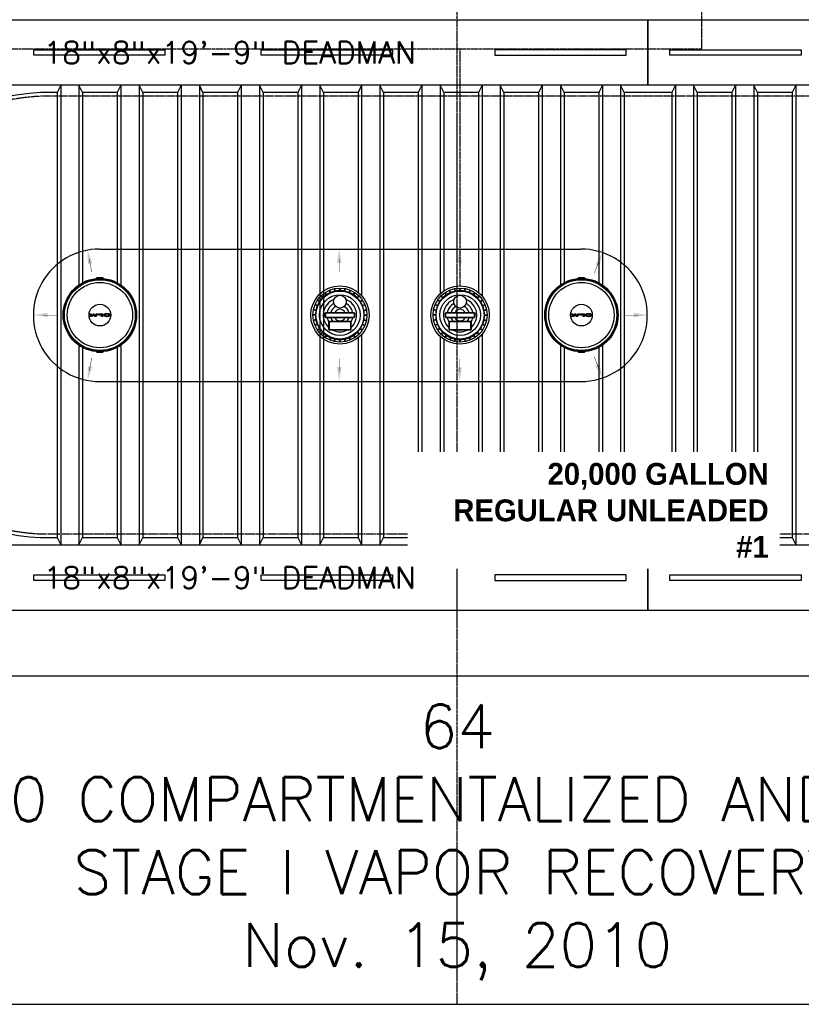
# Model space of a CAD drawing. Extents: x -169 to 2224, y 0 to 2796.
# Tile 459 of 530: x 1578 to 1792, y 1128 to 1398. Entities that reach past the tile are written whole.
import ezdxf
from ezdxf.enums import TextEntityAlignment as Align

# ---------------------------------------------------------------- set-up
doc = ezdxf.new("R2010")
doc.units = 0
doc.header["$MEASUREMENT"] = 0
for name, pattern in [('CENTER1', [0.6625, 0.5, -0.075, 0.0125, -0.075]), ('HIDDEN3', [0.1875, 0.125, -0.0625]), ('VENT', [0.04, 0.02, -0.02])]:
    doc.linetypes.add(name, pattern=pattern)
doc.layers.add('FREEZE-LINES', color=8, linetype='CONTINUOUS', plot=False)
for name, color, linetype in [('FREEZE-OUTLINE-TITLES', 60, 'CONTINUOUS'), ('PIPING-VENT', 3, 'VENT'), ('TANK-ANCHOR', 4, 'CONTINUOUS'), ('TANK-DESCRIPTION', 3, 'CONTINUOUS'), ('TANK-MANHOLE-COVER-18', 2, 'CONTINUOUS'), ('TANK-MANHOLE-COVER-HATCH-18', 7, 'CONTINUOUS'), ('TANK-MANWAY', 5, 'CONTINUOUS'), ('TANK-SLAB', 6, 'CONTINUOUS'), ('TANK-SLOPE', 3, 'CONTINUOUS'), ('TANK-UST', 5, 'CONTINUOUS'), ('TANK-UST-RIB', 7, 'CONTINUOUS'), ('TEXT', 3, 'CONTINUOUS')]:
    doc.layers.add(name, color=color, linetype=linetype)
doc.styles.add('BOLD', font='bold', dxfattribs={"height": 7.2})
doc.styles.add('SIMPLEX', font='simplex')

msp = doc.modelspace()

# ---------------------------------------------------------------- hatches: boundary and pattern name
at = {"layer": 'TANK-MANHOLE-COVER-HATCH-18', "linetype": 'Continuous'}
for points in [[(1599.00585, 1317.40338), (1599.36672, 1317.40332), (1598.89869, 1316.66656), (1598.59133, 1316.66661), (1598.31563, 1317.2265), (1598.03972, 1316.66671), (1597.73236, 1316.66677), (1597.2646, 1317.40369), (1597.62547, 1317.40363), (1597.88196, 1316.84238), (1598.13591, 1317.40354), (1598.49541, 1317.40347), (1598.74916, 1316.84222)], [(1597.49498, 1316.66269, -1), (1597.34405, 1316.66272, -1)], [(1731.01903, 1317.40338), (1731.3799, 1317.40332), (1730.91187, 1316.66656), (1730.60451, 1316.66661), (1730.32881, 1317.2265), (1730.0529, 1316.66671), (1729.74554, 1316.66677), (1729.27777, 1317.40369), (1729.63865, 1317.40363), (1729.89514, 1316.84238), (1730.14909, 1317.40354), (1730.50859, 1317.40347), (1730.76233, 1316.84222)], [(1729.50816, 1316.66269, -1), (1729.35722, 1316.66272, -1)]]:
    msp.add_hatch(color=7, dxfattribs=at).paths.add_polyline_path(points)
h = msp.add_hatch(color=7, dxfattribs=at)
h.paths.add_polyline_path([(1599.77836, 1317.36894), (1599.8552, 1317.38813), (1599.93753, 1317.3991), (1600.02261, 1317.4032), (1600.83217, 1317.40305), (1600.83204, 1316.66621), (1600.48763, 1316.66627), (1600.48768, 1316.95031), (1600.02253, 1316.95039), (1599.93745, 1316.95452), (1599.85513, 1316.96551), (1599.77829, 1316.98337), (1599.70969, 1317.00945), (1599.65206, 1317.03965), (1599.60679, 1317.07533), (1599.57661, 1317.11513), (1599.56015, 1317.15629), (1599.56016, 1317.19746), (1599.57663, 1317.23862), (1599.60682, 1317.27703), (1599.65211, 1317.3127), (1599.70975, 1317.34425)])
h.paths.add_polyline_path([(1600.48774, 1317.28785), (1600.02259, 1317.28794), (1599.96358, 1317.28383), (1599.9087, 1317.27286), (1599.86204, 1317.25503), (1599.82499, 1317.23171), (1599.80303, 1317.20565), (1599.79479, 1317.17683), (1599.80302, 1317.14802), (1599.82497, 1317.12057), (1599.86201, 1317.09724), (1599.90866, 1317.08076), (1599.96354, 1317.0684), (1600.02255, 1317.06565), (1600.4877, 1317.06557)], flags=16)
h = msp.add_hatch(color=7, dxfattribs=at)
h.paths.add_polyline_path([(1601.30004, 1317.23008), (1601.36591, 1317.27123), (1601.44413, 1317.30826), (1601.53333, 1317.33981), (1601.63075, 1317.36586), (1601.73504, 1317.38505), (1601.84344, 1317.39738), (1601.95596, 1317.40285), (1602.06847, 1317.40008), (1602.17824, 1317.39183), (1602.28527, 1317.37535), (1602.3868, 1317.35337), (1602.4801, 1317.32454), (1602.5638, 1317.29022), (1602.63514, 1317.25042), (1602.69551, 1317.2065), (1602.74078, 1317.15984), (1602.76445, 1317.12278), (1602.78193, 1317.08574), (1602.79016, 1317.03359), (1602.78192, 1316.98282), (1602.75858, 1316.93206), (1602.72015, 1316.88404), (1602.68399, 1316.85265), (1602.63507, 1316.81819), (1602.56371, 1316.77841), (1602.48, 1316.74412), (1602.38669, 1316.71533), (1602.28515, 1316.69202), (1602.17812, 1316.67694), (1602.06834, 1316.66736), (1601.95583, 1316.66601), (1601.84331, 1316.67152), (1601.73491, 1316.68389), (1601.63063, 1316.70311), (1601.53322, 1316.7292), (1601.44403, 1316.76078), (1601.36583, 1316.79784), (1601.29997, 1316.83902), (1601.24784, 1316.88431), (1601.20943, 1316.93234), (1601.18611, 1316.98311), (1601.17789, 1317.03388), (1601.18613, 1317.08602), (1601.20946, 1317.13542), (1601.24789, 1317.18343)])
h.paths.add_polyline_path([(1601.53603, 1317.12438), (1601.5127, 1317.08048), (1601.50446, 1317.03382), (1601.51268, 1316.98854), (1601.536, 1316.94463), (1601.57578, 1316.90346), (1601.62929, 1316.8664), (1601.69515, 1316.83483), (1601.77061, 1316.81149), (1601.85294, 1316.79364), (1601.93938, 1316.78539), (1602.02857, 1316.78537), (1602.11502, 1316.79359), (1602.19735, 1316.81141), (1602.27282, 1316.83472), (1602.33869, 1316.86627), (1602.39084, 1316.90331), (1602.43064, 1316.94447), (1602.45534, 1316.98837), (1602.46359, 1317.03365), (1602.45536, 1317.08031), (1602.43067, 1317.12422), (1602.39089, 1317.16539), (1602.33875, 1317.20245), (1602.27289, 1317.23265), (1602.19743, 1317.25736), (1602.1151, 1317.27384), (1602.02866, 1317.28209), (1601.93947, 1317.2821), (1601.85302, 1317.27389), (1601.77069, 1317.25744), (1601.69522, 1317.23275), (1601.62935, 1317.20257), (1601.57583, 1317.16554)], flags=16)
h = msp.add_hatch(color=7, dxfattribs=at)
h.paths.add_polyline_path([(1731.79154, 1317.36894), (1731.86838, 1317.38813), (1731.95071, 1317.3991), (1732.03579, 1317.4032), (1732.84535, 1317.40305), (1732.84522, 1316.66621), (1732.50081, 1316.66627), (1732.50086, 1316.95031), (1732.0357, 1316.95039), (1731.95063, 1316.95452), (1731.8683, 1316.96551), (1731.79147, 1316.98337), (1731.72287, 1317.00945), (1731.66524, 1317.03965), (1731.61997, 1317.07533), (1731.58979, 1317.11513), (1731.57333, 1317.15629), (1731.57334, 1317.19746), (1731.58981, 1317.23862), (1731.62, 1317.27703), (1731.66529, 1317.3127), (1731.72293, 1317.34425)])
h.paths.add_polyline_path([(1732.50092, 1317.28785), (1732.03576, 1317.28794), (1731.97676, 1317.28383), (1731.92187, 1317.27286), (1731.87522, 1317.25503), (1731.83817, 1317.23171), (1731.81621, 1317.20565), (1731.80797, 1317.17683), (1731.8162, 1317.14802), (1731.83815, 1317.12057), (1731.87519, 1317.09724), (1731.92184, 1317.08076), (1731.97672, 1317.0684), (1732.03572, 1317.06565), (1732.50088, 1317.06557)], flags=16)
h = msp.add_hatch(color=7, dxfattribs=at)
h.paths.add_polyline_path([(1733.31322, 1317.23008), (1733.37909, 1317.27123), (1733.45731, 1317.30826), (1733.54651, 1317.33981), (1733.64393, 1317.36586), (1733.74822, 1317.38505), (1733.85662, 1317.39738), (1733.96914, 1317.40285), (1734.08165, 1317.40008), (1734.19142, 1317.39183), (1734.29845, 1317.37535), (1734.39998, 1317.35337), (1734.49328, 1317.32454), (1734.57698, 1317.29022), (1734.64832, 1317.25042), (1734.70869, 1317.2065), (1734.75396, 1317.15984), (1734.77763, 1317.12278), (1734.79511, 1317.08574), (1734.80334, 1317.03359), (1734.79509, 1316.98282), (1734.77176, 1316.93206), (1734.73333, 1316.88404), (1734.69717, 1316.85265), (1734.64824, 1316.81819), (1734.57688, 1316.77841), (1734.49318, 1316.74412), (1734.39987, 1316.71533), (1734.29832, 1316.69202), (1734.19129, 1316.67694), (1734.08152, 1316.66736), (1733.969, 1316.66601), (1733.85649, 1316.67152), (1733.74809, 1316.68389), (1733.64381, 1316.70311), (1733.5464, 1316.7292), (1733.45721, 1316.76078), (1733.37901, 1316.79784), (1733.31315, 1316.83902), (1733.26102, 1316.88431), (1733.22261, 1316.93234), (1733.19929, 1316.98311), (1733.19106, 1317.03388), (1733.19931, 1317.08602), (1733.22264, 1317.13542), (1733.26107, 1317.18343)])
h.paths.add_polyline_path([(1733.54921, 1317.12438), (1733.52588, 1317.08048), (1733.51763, 1317.03382), (1733.52586, 1316.98854), (1733.54918, 1316.94463), (1733.58896, 1316.90346), (1733.64247, 1316.8664), (1733.70833, 1316.83483), (1733.78379, 1316.81149), (1733.86612, 1316.79364), (1733.95256, 1316.78539), (1734.04175, 1316.78537), (1734.1282, 1316.79359), (1734.21053, 1316.81141), (1734.286, 1316.83472), (1734.35187, 1316.86627), (1734.40402, 1316.90331), (1734.44382, 1316.94447), (1734.46852, 1316.98837), (1734.47676, 1317.03365), (1734.46854, 1317.08031), (1734.44385, 1317.12422), (1734.40406, 1317.16539), (1734.35193, 1317.20245), (1734.28607, 1317.23265), (1734.21061, 1317.25736), (1734.12828, 1317.27384), (1734.04184, 1317.28209), (1733.95265, 1317.2821), (1733.8662, 1317.27389), (1733.78387, 1317.25744), (1733.7084, 1317.23275), (1733.64253, 1317.20257), (1733.58901, 1317.16554)], flags=16)

# ---------------------------------------------------------------- linework, layer by layer
at = {"layer": 'FREEZE-LINES', "color": 8, "linetype": 'CENTER1'}
msp.add_line((1698, 1128.01471), (1698, 1668.01471), dxfattribs=at)
msp.add_line((1698, 1128.01471), (1698, 1668.01471), dxfattribs=at)
at = {"layer": 'FREEZE-OUTLINE-TITLES', "linetype": 'Continuous'}
msp.add_lwpolyline([(2220, 1668.02207), (1176, 1668.02207), (1176, 1128.01471), (2220, 1128.01471)], close=True, dxfattribs=at)
at = {"layer": 'PIPING-VENT', "ltscale": 3}
for p, q in [((1765.07124, 1390.01839), (1765.07124, 1471.0176)), ((1368.87181, 1390.01839), (1765.07124, 1390.01839)), ((1698.77184, 1325.01919), (1698.77184, 1390.01839))]:
    msp.add_line(p, q, dxfattribs=at)
at = {"layer": 'TANK-ANCHOR'}
for points in [[(1513.53572, 1380.01839), (1513.53572, 1398.01839), (1750.27254, 1398.01839), (1750.27254, 1380.01839)], [(1750.27254, 1380.01839), (1750.27254, 1398.01839), (1987.02254, 1398.01839), (1987.02254, 1380.01839)], [(1513.53572, 1236.01839), (1513.53572, 1254.01839), (1750.27254, 1254.01839), (1750.27254, 1236.01839)], [(1750.27254, 1236.01839), (1750.27254, 1254.01839), (1987.02254, 1254.01839), (1987.02254, 1236.01839)]]:
    msp.add_lwpolyline(points, close=True, dxfattribs=at)
at = {"layer": 'TANK-ANCHOR', "color": 7}
for points in [[(1581.86781, 1388.26839), (1581.86781, 1389.76839), (1617.86781, 1389.76839), (1617.86781, 1388.26839)], [(1644.21309, 1388.26839), (1644.21309, 1389.76839), (1680.21309, 1389.76839), (1680.21309, 1388.26839)], [(1744.27254, 1388.26839), (1744.27254, 1389.76839), (1708.27254, 1389.76839), (1708.27254, 1388.26839)], [(1756.27254, 1388.26839), (1756.27254, 1389.76839), (1792.27254, 1389.76839), (1792.27254, 1388.26839)], [(1581.86781, 1244.26839), (1581.86781, 1245.76839), (1617.86781, 1245.76839), (1617.86781, 1244.26839)], [(1644.21309, 1244.26839), (1644.21309, 1245.76839), (1680.21309, 1245.76839), (1680.21309, 1244.26839)], [(1744.27254, 1244.26839), (1744.27254, 1245.76839), (1708.27254, 1245.76839), (1708.27254, 1244.26839)], [(1756.27254, 1244.26839), (1756.27254, 1245.76839), (1792.27254, 1245.76839), (1792.27254, 1244.26839)]]:
    msp.add_lwpolyline(points, close=True, dxfattribs=at)
at = {"layer": 'TANK-MANHOLE-COVER-18', "color": 1, "linetype": 'Continuous'}
for p, q in [((1600.6766, 1306.91166), (1600.93599, 1307.17232)), ((1732.68978, 1306.91166), (1732.94916, 1307.17232))]:
    msp.add_line(p, q, dxfattribs=at)
at = {"layer": 'TANK-MANHOLE-COVER-18', "color": 4, "linetype": 'Continuous'}
for points in [[(1599.32048, 1327.30472), (1600.72967, 1327.30447, -0.196009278), (1600.77337, 1327.28664), (1601.02966, 1327.03593, -0.904675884), (1601.02605, 1306.99896), (1600.76967, 1306.74833, -0.196009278), (1600.72597, 1306.73053), (1599.31677, 1306.73078, -0.196009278), (1599.27308, 1306.7486), (1599.01695, 1306.99917, -0.904814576), (1599.02055, 1327.03644), (1599.27678, 1327.28691, -0.196009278)], [(1731.33366, 1327.30472), (1732.74285, 1327.30447, -0.196009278), (1732.78655, 1327.28664), (1733.04284, 1327.03593, -0.904675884), (1733.03923, 1306.99896), (1732.78285, 1306.74833, -0.196009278), (1732.73915, 1306.73053), (1731.32995, 1306.73078, -0.196009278), (1731.28626, 1306.7486), (1731.03012, 1306.99917, -0.904814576), (1731.03373, 1327.03644), (1731.28995, 1327.28691, -0.196009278)]]:
    msp.add_lwpolyline(points, format="xyb", close=True, dxfattribs=at)
at = {"layer": 'TANK-MANHOLE-COVER-18', "color": 1, "linetype": 'Continuous'}
for points in [[(1599.12472, 1307.26173, -0.912362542), (1599.12823, 1326.77384), (1599.16445, 1326.69857, -0.044356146), (1600.88544, 1326.69814), (1600.92035, 1326.77351, -0.912362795), (1600.91684, 1307.26141), (1600.88196, 1307.33679, -0.044356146), (1599.16097, 1307.33698)], [(1600.85504, 1326.72973), (1600.88326, 1326.79126), (1600.6418, 1327.0328), (1599.40688, 1327.03302), (1599.16533, 1326.79157), (1599.19476, 1326.73013, -0.042658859)], [(1731.1379, 1307.26173, -0.912362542), (1731.14141, 1326.77384), (1731.17763, 1326.69857, -0.044356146), (1732.89862, 1326.69814), (1732.93353, 1326.77351, -0.912362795), (1732.93002, 1307.26141), (1732.89513, 1307.33679, -0.044356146), (1731.17415, 1307.33698)], [(1732.86822, 1326.72973), (1732.89644, 1326.79126), (1732.65498, 1327.0328), (1731.42005, 1327.03302), (1731.17851, 1326.79157), (1731.20794, 1326.73013, -0.042658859)], [(1600.85155, 1307.30522), (1600.87974, 1307.24368), (1600.6382, 1307.00223), (1599.40327, 1307.00245), (1599.16182, 1307.24399), (1599.19126, 1307.30542, 0.042658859)], [(1732.86473, 1307.30522), (1732.89292, 1307.24368), (1732.65138, 1307.00223), (1731.41645, 1307.00245), (1731.17499, 1307.24399), (1731.20444, 1307.30542, 0.042658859)], [(1732.86822, 1307.30706), (1732.89644, 1307.24552), (1732.65498, 1307.00398), (1731.42005, 1307.00376), (1731.17851, 1307.24522), (1731.20794, 1307.30665, 0.042658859)]]:
    msp.add_lwpolyline(points, format="xyb", close=True, dxfattribs=at)
at = {"layer": 'TANK-MANHOLE-COVER-18', "color": 2, "linetype": 'Continuous'}
for centre, radius in [((1600.02254, 1317.01762), 9.70655), ((1600.02254, 1317.01762), 8.9505), ((1732.03572, 1317.01762), 9.70655), ((1732.03572, 1317.01762), 8.9505), ((1600.02254, 1317.01762), 2.98304), ((1732.03572, 1317.01762), 2.98304)]:
    msp.add_circle(centre, radius, dxfattribs=at)
at = {"layer": 'TANK-MANHOLE-COVER-HATCH-18', "color": 7, "linetype": 'Continuous'}
for points in [[(1598.89869, 1316.66656), (1598.59133, 1316.66661), (1598.31563, 1317.2265), (1598.03972, 1316.66671), (1597.73236, 1316.66677), (1597.2646, 1317.40369), (1597.62547, 1317.40363), (1597.88196, 1316.84238), (1598.13591, 1317.40354), (1598.49541, 1317.40347), (1598.74916, 1316.84222), (1599.00585, 1317.40338), (1599.36672, 1317.40332)], [(1599.77836, 1317.36894), (1599.8552, 1317.38813), (1599.93753, 1317.3991), (1600.02261, 1317.4032), (1600.83217, 1317.40305), (1600.83204, 1316.66621), (1600.48763, 1316.66627), (1600.48768, 1316.95031), (1600.02253, 1316.95039), (1599.93745, 1316.95452), (1599.85513, 1316.96551), (1599.77829, 1316.98337), (1599.70969, 1317.00945), (1599.65206, 1317.03965), (1599.60679, 1317.07533), (1599.57661, 1317.11513), (1599.56015, 1317.15629), (1599.56016, 1317.19746), (1599.57663, 1317.23862), (1599.60682, 1317.27703), (1599.65211, 1317.3127), (1599.70975, 1317.34425)], [(1599.9087, 1317.27286), (1599.96358, 1317.28383), (1600.02259, 1317.28794), (1600.48774, 1317.28785), (1600.4877, 1317.06557), (1600.02255, 1317.06565), (1599.96354, 1317.0684), (1599.90866, 1317.08076), (1599.86201, 1317.09724), (1599.82497, 1317.12057), (1599.80302, 1317.14802), (1599.79479, 1317.17683), (1599.80303, 1317.20565), (1599.82499, 1317.23171), (1599.86204, 1317.25503)], [(1601.17789, 1317.03388), (1601.18611, 1316.98311), (1601.20943, 1316.93234), (1601.24784, 1316.88431), (1601.29997, 1316.83902), (1601.36583, 1316.79784), (1601.44403, 1316.76078), (1601.53322, 1316.7292), (1601.63063, 1316.70311), (1601.73491, 1316.68389), (1601.84331, 1316.67152), (1601.95583, 1316.66601), (1602.06834, 1316.66736), (1602.17812, 1316.67694), (1602.28515, 1316.69202), (1602.38669, 1316.71533), (1602.48, 1316.74412), (1602.56371, 1316.77841), (1602.63507, 1316.81819), (1602.68399, 1316.85265), (1602.72015, 1316.88404), (1602.75858, 1316.93206), (1602.78192, 1316.98282), (1602.79016, 1317.03359), (1602.78193, 1317.08574), (1602.76445, 1317.12278), (1602.74078, 1317.15984), (1602.69551, 1317.2065), (1602.63514, 1317.25042), (1602.5638, 1317.29022), (1602.4801, 1317.32454), (1602.3868, 1317.35337), (1602.28527, 1317.37535), (1602.17824, 1317.39183), (1602.06847, 1317.40008), (1601.95596, 1317.40285), (1601.84344, 1317.39738), (1601.73504, 1317.38505), (1601.63075, 1317.36586), (1601.53333, 1317.33981), (1601.44413, 1317.30826), (1601.36591, 1317.27123), (1601.30004, 1317.23008), (1601.24789, 1317.18343), (1601.20946, 1317.13542), (1601.18613, 1317.08602)], [(1601.69522, 1317.23275), (1601.62935, 1317.20257), (1601.57583, 1317.16554), (1601.53603, 1317.12438), (1601.5127, 1317.08048), (1601.50446, 1317.03382), (1601.51268, 1316.98854), (1601.536, 1316.94463), (1601.57578, 1316.90346), (1601.62929, 1316.8664), (1601.69515, 1316.83483), (1601.77061, 1316.81149), (1601.85294, 1316.79364), (1601.93938, 1316.78539), (1602.02857, 1316.78537), (1602.11502, 1316.79359), (1602.19735, 1316.81141), (1602.27282, 1316.83472), (1602.33869, 1316.86627), (1602.39084, 1316.90331), (1602.43064, 1316.94447), (1602.45534, 1316.98837), (1602.46359, 1317.03365), (1602.45536, 1317.08031), (1602.43067, 1317.12422), (1602.39089, 1317.16539), (1602.33875, 1317.20245), (1602.27289, 1317.23265), (1602.19743, 1317.25736), (1602.1151, 1317.27384), (1602.02866, 1317.28209), (1601.93947, 1317.2821), (1601.85302, 1317.27389), (1601.77069, 1317.25744)], [(1730.91187, 1316.66656), (1730.60451, 1316.66661), (1730.32881, 1317.2265), (1730.0529, 1316.66671), (1729.74554, 1316.66677), (1729.27777, 1317.40369), (1729.63865, 1317.40363), (1729.89514, 1316.84238), (1730.14909, 1317.40354), (1730.50859, 1317.40347), (1730.76233, 1316.84222), (1731.01903, 1317.40338), (1731.3799, 1317.40332)], [(1731.79154, 1317.36894), (1731.86838, 1317.38813), (1731.95071, 1317.3991), (1732.03579, 1317.4032), (1732.84535, 1317.40305), (1732.84522, 1316.66621), (1732.50081, 1316.66627), (1732.50086, 1316.95031), (1732.0357, 1316.95039), (1731.95063, 1316.95452), (1731.8683, 1316.96551), (1731.79147, 1316.98337), (1731.72287, 1317.00945), (1731.66524, 1317.03965), (1731.61997, 1317.07533), (1731.58979, 1317.11513), (1731.57333, 1317.15629), (1731.57334, 1317.19746), (1731.58981, 1317.23862), (1731.62, 1317.27703), (1731.66529, 1317.3127), (1731.72293, 1317.34425)], [(1731.92187, 1317.27286), (1731.97676, 1317.28383), (1732.03576, 1317.28794), (1732.50092, 1317.28785), (1732.50088, 1317.06557), (1732.03572, 1317.06565), (1731.97672, 1317.0684), (1731.92184, 1317.08076), (1731.87519, 1317.09724), (1731.83815, 1317.12057), (1731.8162, 1317.14802), (1731.80797, 1317.17683), (1731.81621, 1317.20565), (1731.83817, 1317.23171), (1731.87522, 1317.25503)], [(1733.19106, 1317.03388), (1733.19929, 1316.98311), (1733.22261, 1316.93234), (1733.26102, 1316.88431), (1733.31315, 1316.83902), (1733.37901, 1316.79784), (1733.45721, 1316.76078), (1733.5464, 1316.7292), (1733.64381, 1316.70311), (1733.74809, 1316.68389), (1733.85649, 1316.67152), (1733.969, 1316.66601), (1734.08152, 1316.66736), (1734.19129, 1316.67694), (1734.29832, 1316.69202), (1734.39987, 1316.71533), (1734.49318, 1316.74412), (1734.57688, 1316.77841), (1734.64824, 1316.81819), (1734.69717, 1316.85265), (1734.73333, 1316.88404), (1734.77176, 1316.93206), (1734.79509, 1316.98282), (1734.80334, 1317.03359), (1734.79511, 1317.08574), (1734.77763, 1317.12278), (1734.75396, 1317.15984), (1734.70869, 1317.2065), (1734.64832, 1317.25042), (1734.57698, 1317.29022), (1734.49328, 1317.32454), (1734.39998, 1317.35337), (1734.29845, 1317.37535), (1734.19142, 1317.39183), (1734.08165, 1317.40008), (1733.96914, 1317.40285), (1733.85662, 1317.39738), (1733.74822, 1317.38505), (1733.64393, 1317.36586), (1733.54651, 1317.33981), (1733.45731, 1317.30826), (1733.37909, 1317.27123), (1733.31322, 1317.23008), (1733.26107, 1317.18343), (1733.22264, 1317.13542), (1733.19931, 1317.08602)], [(1733.7084, 1317.23275), (1733.64253, 1317.20257), (1733.58901, 1317.16554), (1733.54921, 1317.12438), (1733.52588, 1317.08048), (1733.51763, 1317.03382), (1733.52586, 1316.98854), (1733.54918, 1316.94463), (1733.58896, 1316.90346), (1733.64247, 1316.8664), (1733.70833, 1316.83483), (1733.78379, 1316.81149), (1733.86612, 1316.79364), (1733.95256, 1316.78539), (1734.04175, 1316.78537), (1734.1282, 1316.79359), (1734.21053, 1316.81141), (1734.286, 1316.83472), (1734.35187, 1316.86627), (1734.40402, 1316.90331), (1734.44382, 1316.94447), (1734.46852, 1316.98837), (1734.47676, 1317.03365), (1734.46854, 1317.08031), (1734.44385, 1317.12422), (1734.40406, 1317.16539), (1734.35193, 1317.20245), (1734.28607, 1317.23265), (1734.21061, 1317.25736), (1734.12828, 1317.27384), (1734.04184, 1317.28209), (1733.95265, 1317.2821), (1733.8662, 1317.27389), (1733.78387, 1317.25744)]]:
    msp.add_lwpolyline(points, close=True, dxfattribs=at)
for centre in [(1597.41951, 1316.66271), (1729.43269, 1316.66271)]:
    msp.add_circle(centre, 0.07547, dxfattribs=at)
at = {"layer": 'TANK-MANWAY'}
for p, q in [((1662.04464, 1322.55593), (1661.65388, 1323.1405)), ((1662.14856, 1322.62539), (1661.7578, 1323.20997)), ((1663.19753, 1323.18633), (1662.92832, 1323.83591)), ((1663.31301, 1323.23419), (1663.0438, 1323.88377)), ((1664.45125, 1323.57971), (1664.31394, 1324.26932)), ((1664.57385, 1323.60412), (1664.43654, 1324.29373)), ((1665.75763, 1323.72094), (1665.7575, 1324.42409)), ((1665.88263, 1323.72096), (1665.8825, 1324.42411)), ((1667.06646, 1323.60459), (1667.2035, 1324.29426)), ((1667.18906, 1323.58023), (1667.32611, 1324.2699)), ((1668.32744, 1323.23514), (1668.5964, 1323.88482)), ((1668.44293, 1323.18733), (1668.71189, 1323.83701)), ((1669.49211, 1322.62678), (1669.88265, 1323.21151)), ((1669.59606, 1322.55736), (1669.9866, 1323.14208)), ((1694.99578, 1322.55593), (1694.60502, 1323.1405)), ((1695.0997, 1322.62539), (1694.70894, 1323.20997)), ((1696.14867, 1323.18633), (1695.87946, 1323.83591)), ((1696.26414, 1323.23419), (1695.99494, 1323.88377)), ((1697.40239, 1323.57971), (1697.26508, 1324.26932)), ((1697.52498, 1323.60412), (1697.38768, 1324.29373)), ((1698.70877, 1323.72094), (1698.70863, 1324.42409)), ((1698.83377, 1323.72096), (1698.83363, 1324.42411)), ((1700.01759, 1323.60459), (1700.15464, 1324.29426)), ((1700.1402, 1323.58023), (1700.27724, 1324.2699)), ((1701.27857, 1323.23514), (1701.54754, 1323.88482)), ((1701.39407, 1323.18733), (1701.66303, 1323.83701)), ((1702.44325, 1322.62678), (1702.83379, 1323.21151)), ((1702.5472, 1322.55736), (1702.93774, 1323.14208)), ((1660.21301, 1320.6891), (1659.62828, 1321.07964)), ((1660.28243, 1320.79305), (1659.69771, 1321.18359)), ((1661.03689, 1321.71271), (1660.53959, 1322.20982)), ((1661.12526, 1321.80112), (1660.62797, 1322.29823)), ((1670.51572, 1321.8029), (1671.01283, 1322.3002)), ((1670.60413, 1321.71453), (1671.10124, 1322.21183)), ((1671.35893, 1320.79515), (1671.94351, 1321.18591)), ((1671.4284, 1320.69123), (1672.01298, 1321.08199)), ((1693.16415, 1320.6891), (1692.57942, 1321.07964)), ((1693.23357, 1320.79305), (1692.64885, 1321.18359)), ((1693.98803, 1321.71271), (1693.49073, 1322.20982)), ((1694.0764, 1321.80112), (1693.5791, 1322.29823)), ((1703.46686, 1321.8029), (1703.96397, 1322.3002)), ((1703.55527, 1321.71453), (1704.05238, 1322.21183)), ((1704.31007, 1320.79515), (1704.89465, 1321.18591)), ((1704.37954, 1320.69123), (1704.96411, 1321.08199)), ((1659.2352, 1318.26345), (1658.54553, 1318.4005)), ((1659.25956, 1318.38605), (1658.5699, 1318.5231)), ((1659.60465, 1319.52443), (1658.95497, 1319.79339)), ((1659.65247, 1319.63992), (1659.00279, 1319.90888)), ((1671.98934, 1319.64226), (1672.63892, 1319.91147)), ((1672.0372, 1319.52679), (1672.68677, 1319.79599)), ((1672.38272, 1318.38854), (1673.07233, 1318.52585)), ((1672.40713, 1318.26595), (1673.09674, 1318.40325)), ((1692.18634, 1318.26345), (1691.49667, 1318.4005)), ((1692.2107, 1318.38605), (1691.52103, 1318.5231)), ((1692.55579, 1319.52443), (1691.90611, 1319.79339)), ((1692.6036, 1319.63992), (1691.95392, 1319.90888)), ((1704.94048, 1319.64226), (1705.59006, 1319.91147)), ((1704.98834, 1319.52679), (1705.63791, 1319.79599)), ((1705.33385, 1318.38854), (1706.02347, 1318.52585)), ((1705.35826, 1318.26595), (1706.04788, 1318.40325)), ((1659.11883, 1317.07962), (1658.41568, 1317.07949)), ((1659.11885, 1316.95462), (1658.4157, 1316.95449)), ((1659.23567, 1315.77084), (1658.54606, 1315.63353)), ((1659.26008, 1315.64824), (1658.57047, 1315.51094)), ((1672.38324, 1315.65073), (1673.0729, 1315.51368)), ((1672.4076, 1315.77334), (1673.09727, 1315.63629)), ((1672.52395, 1317.08216), (1673.2271, 1317.0823)), ((1672.52397, 1316.95716), (1673.22712, 1316.9573)), ((1692.06997, 1317.07962), (1691.36682, 1317.07949)), ((1692.06999, 1316.95462), (1691.36684, 1316.95449)), ((1692.18681, 1315.77084), (1691.4972, 1315.63353)), ((1692.21122, 1315.64824), (1691.52161, 1315.51094)), ((1705.33437, 1315.65073), (1706.02404, 1315.51368)), ((1705.35874, 1315.77334), (1706.0484, 1315.63629)), ((1705.47508, 1317.08216), (1706.17824, 1317.0823)), ((1705.47511, 1316.95716), (1706.17826, 1316.9573)), ((1659.6056, 1314.51), (1658.95602, 1314.24079)), ((1659.65346, 1314.39452), (1659.00388, 1314.12531)), ((1660.2144, 1313.34555), (1659.62982, 1312.95479)), ((1660.28387, 1313.24163), (1659.69929, 1312.85087)), ((1661.03867, 1312.32226), (1660.54156, 1311.82496)), ((1661.12708, 1312.23388), (1660.62997, 1311.73659)), ((1670.51754, 1312.23566), (1671.01483, 1311.73855)), ((1670.60591, 1312.32407), (1671.10321, 1311.82696)), ((1671.36036, 1313.24373), (1671.94509, 1312.85319)), ((1671.42979, 1313.34768), (1672.01452, 1312.95714)), ((1671.99033, 1314.39686), (1672.64001, 1314.1279)), ((1672.03815, 1314.51235), (1672.68783, 1314.24339)), ((1692.55674, 1314.51), (1691.90716, 1314.24079)), ((1692.6046, 1314.39452), (1691.95502, 1314.12531)), ((1693.16554, 1313.34555), (1692.58096, 1312.95479)), ((1693.235, 1313.24163), (1692.65043, 1312.85087)), ((1693.98981, 1312.32226), (1693.4927, 1311.82496)), ((1694.07822, 1312.23388), (1693.58111, 1311.73659)), ((1703.46867, 1312.23566), (1703.96597, 1311.73855)), ((1703.55705, 1312.32407), (1704.05434, 1311.82696)), ((1704.3115, 1313.24373), (1704.89623, 1312.85319)), ((1704.38093, 1313.34768), (1704.96565, 1312.95714)), ((1704.94147, 1314.39686), (1705.59115, 1314.1279)), ((1704.98929, 1314.51235), (1705.63897, 1314.24339)), ((1662.04674, 1311.47943), (1661.6562, 1310.8947)), ((1662.15069, 1311.41), (1661.76015, 1310.82528)), ((1663.19987, 1310.84946), (1662.93091, 1310.19978)), ((1663.31536, 1310.80164), (1663.0464, 1310.15196)), ((1664.37705, 1310.45654), (1664.24, 1309.76687)), ((1664.49965, 1310.43218), (1664.36261, 1309.74251)), ((1665.68348, 1310.31581), (1665.68361, 1309.61266)), ((1665.80848, 1310.31583), (1665.80861, 1309.61268)), ((1666.99226, 1310.43265), (1667.12957, 1309.74304)), ((1667.11486, 1310.45706), (1667.25217, 1309.76744)), ((1668.32979, 1310.80259), (1668.599, 1310.15302)), ((1668.44527, 1310.85045), (1668.71448, 1310.20087)), ((1669.49424, 1311.41139), (1669.885, 1310.82682)), ((1669.59816, 1311.48086), (1669.98892, 1310.89628)), ((1694.99788, 1311.47943), (1694.60734, 1310.8947)), ((1695.10183, 1311.41), (1694.71129, 1310.82528)), ((1696.15101, 1310.84946), (1695.88205, 1310.19978)), ((1696.2665, 1310.80164), (1695.99754, 1310.15196)), ((1697.32819, 1310.45654), (1697.19114, 1309.76687)), ((1697.45079, 1310.43218), (1697.31374, 1309.74251)), ((1698.63462, 1310.31581), (1698.63475, 1309.61266)), ((1698.75962, 1310.31583), (1698.75975, 1309.61268)), ((1699.9434, 1310.43265), (1700.08071, 1309.74304)), ((1700.066, 1310.45706), (1700.2033, 1309.76744)), ((1701.28093, 1310.80259), (1701.55014, 1310.15302)), ((1701.39641, 1310.85045), (1701.66562, 1310.20087)), ((1702.44538, 1311.41139), (1702.83614, 1310.82682)), ((1702.5493, 1311.48086), (1702.94006, 1310.89628))]:
    msp.add_line(p, q, dxfattribs=at)
for points in [[(1661.82131, 1317.51763, -0.414213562), (1662.07126, 1317.76768), (1669.57126, 1317.7691, -0.414213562), (1669.82131, 1317.51915), (1669.82149, 1316.51915, -0.414213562), (1669.57154, 1316.2691), (1662.07154, 1316.26768, -0.414213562), (1661.82149, 1316.51763)], [(1661.94631, 1317.51766, -0.414213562), (1662.07128, 1317.64268), (1669.57128, 1317.6441, -0.414213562), (1669.69631, 1317.51913), (1669.69649, 1316.51913, -0.414213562), (1669.57152, 1316.3941), (1662.07152, 1316.39268, -0.414213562), (1661.94649, 1316.51766)], [(1694.77244, 1317.51763, -0.414213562), (1695.0224, 1317.76768), (1702.5224, 1317.7691, -0.414213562), (1702.77244, 1317.51915), (1702.77263, 1316.51915, -0.414213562), (1702.52268, 1316.2691), (1695.02268, 1316.26768, -0.414213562), (1694.77263, 1316.51763)], [(1694.89744, 1317.51766, -0.414213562), (1695.02242, 1317.64268), (1702.52242, 1317.6441, -0.414213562), (1702.64744, 1317.51913), (1702.64763, 1316.51913, -0.414213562), (1702.52266, 1316.3941), (1695.02266, 1316.39268, -0.414213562), (1694.89763, 1316.51766)], [(1662.82176, 1315.09993, -0.414213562), (1663.07172, 1315.34998), (1668.57172, 1315.35102, -0.414213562), (1668.82176, 1315.10107), (1668.82214, 1313.10107, -0.414213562), (1668.57219, 1312.85102), (1663.07219, 1312.84998, -0.414213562), (1662.82214, 1313.09993)], [(1662.94676, 1315.09995, -0.414213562), (1663.07174, 1315.22498), (1668.57174, 1315.22602, -0.414213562), (1668.69676, 1315.10104), (1668.69714, 1313.10104, -0.414213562), (1668.57217, 1312.97602), (1663.07217, 1312.97498, -0.414213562), (1662.94714, 1313.09995)], [(1695.7729, 1315.09993, -0.414213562), (1696.02285, 1315.34998), (1701.52285, 1315.35102, -0.414213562), (1701.7729, 1315.10107), (1701.77328, 1313.10107, -0.414213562), (1701.52333, 1312.85102), (1696.02333, 1312.84998, -0.414213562), (1695.77328, 1313.09993)], [(1695.8979, 1315.09995, -0.414213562), (1696.02288, 1315.22498), (1701.52288, 1315.22602, -0.414213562), (1701.6479, 1315.10104), (1701.64828, 1313.10104, -0.414213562), (1701.5233, 1312.97602), (1696.0233, 1312.97498, -0.414213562), (1695.89828, 1313.09995)]]:
    msp.add_lwpolyline(points, format="xyb", close=True, dxfattribs=at)
for centre, radius in [((1665.8214, 1317.01839), 8.0008), ((1665.8214, 1317.01839), 7.40597), ((1665.8214, 1317.01839), 6.57785), ((1698.77254, 1317.01839), 8.0008), ((1698.77254, 1317.01839), 7.40597), ((1698.77254, 1317.01839), 6.57785), ((1665.8214, 1317.01839), 5.57785), ((1665.8207, 1320.68957), 1.75), ((1698.77254, 1317.01839), 5.57785), ((1698.77184, 1320.68957), 1.75)]:
    msp.add_circle(centre, radius, dxfattribs=at)
for centre, radius, start, end in [((1665.8214, 1317.01839), 6.70285, 113.045117, 123.2266044), ((1665.8214, 1317.01839), 6.70285, 101.7951168, 111.9766044), ((1665.8214, 1317.01839), 6.70285, 90.545117, 100.7266045), ((1665.8214, 1317.01839), 6.70285, 79.2951167, 89.4766046), ((1665.8214, 1317.01839), 6.70285, 68.0451166, 78.2266044), ((1665.8214, 1317.01839), 6.70285, 56.7951168, 66.9766042), ((1698.77254, 1317.01839), 6.70285, 113.045117, 123.2266044), ((1698.77254, 1317.01839), 6.70285, 101.7951168, 111.9766044), ((1698.77254, 1317.01839), 6.70285, 90.545117, 100.7266045), ((1698.77254, 1317.01839), 6.70285, 79.2951167, 89.4766046), ((1698.77254, 1317.01839), 6.70285, 68.0451166, 78.2266044), ((1698.77254, 1317.01839), 6.70285, 56.7951168, 66.9766042), ((1665.8214, 1317.01839), 6.70285, 146.7951168, 156.9766045), ((1665.8214, 1317.01839), 6.70285, 135.5451167, 145.7266044), ((1665.8214, 1317.01839), 6.70285, 124.2951162, 134.4766042), ((1665.8214, 1317.01839), 4.57785, 111.0485886, 229.0662081), ((1665.8214, 1317.01839), 4.57785, 310.9555131, 68.9731327), ((1665.8214, 1317.01839), 6.70285, 45.5451167, 55.7266042), ((1665.8214, 1317.01839), 6.70285, 34.2951167, 44.4766045), ((1665.8214, 1317.01839), 6.70285, 23.0451168, 33.2266044), ((1698.77254, 1317.01839), 6.70285, 146.7951168, 156.9766045), ((1698.77254, 1317.01839), 6.70285, 135.5451167, 145.7266044), ((1698.77254, 1317.01839), 6.70285, 124.2951162, 134.4766042), ((1698.77254, 1317.01839), 4.57785, 111.0485886, 229.0662081), ((1698.77254, 1317.01839), 4.57785, 310.9555131, 68.9731327), ((1698.77254, 1317.01839), 6.70285, 45.5451167, 55.7266042), ((1698.77254, 1317.01839), 6.70285, 34.2951167, 44.4766045), ((1698.77254, 1317.01839), 6.70285, 23.0451168, 33.2266044), ((1665.8214, 1317.01839), 6.70285, 169.2951167, 179.4766043), ((1665.8214, 1317.01839), 6.70285, 158.0451167, 168.2266044), ((1665.8214, 1317.01839), 3.57785, 117.9124159, 167.9105897), ((1665.8214, 1317.01839), 2.57785, 115.6743518, 163.0966023), ((1665.8214, 1317.01839), 1.57785, 28.3917507, 151.6299704), ((1665.8214, 1317.01839), 2.57785, 16.9251186, 64.3473689), ((1665.8214, 1317.01839), 3.57785, 12.1111313, 62.1093056), ((1665.8214, 1317.01839), 6.70285, 11.7951168, 21.9766044), ((1665.8214, 1317.01839), 6.70285, 0.5451168, 10.7266045), ((1698.77254, 1317.01839), 6.70285, 169.2951167, 179.4766043), ((1698.77254, 1317.01839), 6.70285, 158.0451167, 168.2266044), ((1698.77254, 1317.01839), 3.57785, 117.9124159, 167.9105897), ((1698.77254, 1317.01839), 2.57785, 115.6743518, 163.0966023), ((1698.77254, 1317.01839), 1.57785, 28.3917507, 151.6299704), ((1698.77254, 1317.01839), 2.57785, 16.9251186, 64.3473689), ((1698.77254, 1317.01839), 3.57785, 12.1111313, 62.1093056), ((1698.77254, 1317.01839), 6.70285, 11.7951168, 21.9766044), ((1698.77254, 1317.01839), 6.70285, 0.5451168, 10.7266045), ((1665.8214, 1317.01839), 6.70285, 180.5451168, 190.7266045), ((1665.8214, 1317.01839), 6.70285, 191.7951168, 201.9766044), ((1665.8214, 1317.01839), 3.57785, 192.1111313, 213.0295641), ((1665.8214, 1317.01839), 2.57785, 196.9251186, 220.3274246), ((1665.8214, 1317.01839), 1.57785, 208.3917507, 331.6299704), ((1665.8214, 1317.01839), 2.57785, 319.6942965, 343.0966023), ((1665.8214, 1317.01839), 3.57785, 326.9921571, 347.9105897), ((1665.8214, 1317.01839), 6.70285, 338.0451167, 348.2266044), ((1665.8214, 1317.01839), 6.70285, 349.2951167, 359.4766043), ((1698.77254, 1317.01839), 6.70285, 180.5451168, 190.7266045), ((1698.77254, 1317.01839), 6.70285, 191.7951168, 201.9766044), ((1698.77254, 1317.01839), 3.57785, 192.1111313, 213.0295641), ((1698.77254, 1317.01839), 2.57785, 196.9251186, 220.3274246), ((1698.77254, 1317.01839), 1.57785, 208.3917507, 331.6299704), ((1698.77254, 1317.01839), 2.57785, 319.6942965, 343.0966023), ((1698.77254, 1317.01839), 3.57785, 326.9921571, 347.9105897), ((1698.77254, 1317.01839), 6.70285, 338.0451167, 348.2266044), ((1698.77254, 1317.01839), 6.70285, 349.2951167, 359.4766043), ((1665.8214, 1317.01839), 6.70285, 203.0451168, 213.2266044), ((1665.8214, 1317.01839), 6.70285, 214.2951167, 224.4766045), ((1665.8214, 1317.01839), 6.70285, 225.5451167, 235.7266042), ((1665.8214, 1317.01839), 4.57785, 245.5782364, 294.4434839), ((1665.8214, 1317.01839), 6.70285, 304.2951162, 314.4766042), ((1665.8214, 1317.01839), 6.70285, 315.5451167, 325.7266044), ((1665.8214, 1317.01839), 6.70285, 326.7951168, 336.9766045), ((1698.77254, 1317.01839), 6.70285, 203.0451168, 213.2266044), ((1698.77254, 1317.01839), 6.70285, 214.2951167, 224.4766045), ((1698.77254, 1317.01839), 6.70285, 225.5451167, 235.7266042), ((1698.77254, 1317.01839), 4.57785, 245.5782364, 294.4434839), ((1698.77254, 1317.01839), 6.70285, 304.2951162, 314.4766042), ((1698.77254, 1317.01839), 6.70285, 315.5451167, 325.7266044), ((1698.77254, 1317.01839), 6.70285, 326.7951168, 336.9766045), ((1665.8214, 1317.01839), 6.70285, 236.7951168, 246.9766042), ((1665.8214, 1317.01839), 6.70285, 248.0451166, 258.2266044), ((1665.8214, 1317.01839), 6.70285, 259.2951167, 269.4766046), ((1665.8214, 1317.01839), 6.70285, 270.545117, 280.7266045), ((1665.8214, 1317.01839), 6.70285, 281.7951168, 291.9766044), ((1665.8214, 1317.01839), 6.70285, 293.045117, 303.2266044), ((1698.77254, 1317.01839), 6.70285, 236.7951168, 246.9766042), ((1698.77254, 1317.01839), 6.70285, 248.0451166, 258.2266044), ((1698.77254, 1317.01839), 6.70285, 259.2951167, 269.4766046), ((1698.77254, 1317.01839), 6.70285, 270.545117, 280.7266045), ((1698.77254, 1317.01839), 6.70285, 281.7951168, 291.9766044), ((1698.77254, 1317.01839), 6.70285, 293.045117, 303.2266044)]:
    msp.add_arc(centre, radius, start, end, dxfattribs=at)
at = {"layer": 'TANK-SLAB'}
msp.add_lwpolyline([(1368.87181, 1218.01839), (1368.87181, 1578.01839), (2031.77254, 1578.01839), (2031.77254, 1218.01839)], close=True, dxfattribs=at)
at = {"layer": 'TANK-SLOPE'}
for p, q in [((1600.02254, 1335.11433), (1731.89864, 1335.10822)), ((1600.02254, 1298.79472), (1731.95146, 1298.80075))]:
    msp.add_line(p, q, dxfattribs=at)
at = {"layer": 'TANK-SLOPE', "const_width": 0.125}
for points in [[(1597.12132, 1332.35866), (1597.78852, 1328.77953)], [(1665.62729, 1332.5303), (1665.62798, 1328.88951)], [(1698.627, 1332.63624), (1698.62769, 1328.99545)], [(1736.86943, 1331.81893), (1735.53503, 1328.4315)], [(1584.45374, 1317.01762), (1588.09453, 1317.01762)], [(1747.60452, 1317.01762), (1743.96373, 1317.01762)], [(1597.12132, 1301.67812), (1597.78852, 1305.25725)], [(1665.62729, 1301.50649), (1665.62798, 1305.14727)], [(1698.627, 1301.40054), (1698.62769, 1305.04133)], [(1736.86943, 1302.21785), (1735.53503, 1305.60529)]]:
    msp.add_lwpolyline(points, dxfattribs=at)
at = {"layer": 'TANK-SLOPE'}
for centre, radius, start, end in [((1599.93745, 1316.95452), 18.15943, 89.997345, 270.0078939), ((1731.95063, 1316.95452), 18.15377, 270.0026194, 90.1640806)]:
    msp.add_arc(centre, radius, start, end, dxfattribs=at)
for points in [[(1597.9648, 1331.24437), (1596.66317, 1334.81633), (1596.73597, 1331.0153)], [(1665.00253, 1331.28018), (1665.62682, 1335.0303), (1666.25253, 1331.28042)], [(1698.00224, 1331.38612), (1698.62652, 1335.13624), (1699.25224, 1331.38636)], [(1736.9928, 1330.42685), (1737.78572, 1334.14496), (1735.82978, 1330.88499)], [(1585.70374, 1316.39262), (1581.95374, 1317.01762), (1585.70374, 1317.64262)], [(1746.35452, 1316.39262), (1750.10452, 1317.01762), (1746.35452, 1317.64262)], [(1597.9648, 1302.79242), (1596.66317, 1299.22046), (1596.73597, 1303.02149)], [(1665.00253, 1302.7566), (1665.62682, 1299.00649), (1666.25253, 1302.75637)], [(1698.00224, 1302.65066), (1698.62652, 1298.90054), (1699.25224, 1302.65043)], [(1736.9928, 1303.60994), (1737.78572, 1299.89182), (1735.82978, 1303.1518)]]:
    msp.add_solid(points, dxfattribs=at)
at = {"layer": 'TANK-UST'}
msp.add_lwpolyline([(1795.78572, 1380.01839), (1790.78572, 1380.01839), (1789.78572, 1378.01839), (1780.28572, 1378.01839), (1779.28572, 1380.01839), (1774.28572, 1380.01839), (1773.28572, 1378.01839), (1763.78572, 1378.01839), (1762.78572, 1380.01839), (1757.78572, 1380.01839), (1756.78572, 1378.01839), (1743.78572, 1378.01839), (1742.78572, 1380.01839), (1737.78572, 1380.01839), (1736.78572, 1378.01839), (1727.28572, 1378.01839), (1726.28572, 1380.01839), (1721.28572, 1380.01839), (1720.28572, 1378.01839), (1710.78572, 1378.01839), (1709.78572, 1380.01839), (1704.78572, 1380.01839), (1703.78572, 1378.01839), (1694.28572, 1378.01839), (1693.28572, 1380.01839), (1688.28572, 1380.01839), (1687.28572, 1378.01839), (1677.78572, 1378.01839), (1676.78572, 1380.01839), (1671.78572, 1380.01839), (1670.78572, 1378.01839), (1661.28572, 1378.01839), (1660.28572, 1380.01839), (1655.28572, 1380.01839), (1654.28572, 1378.01839), (1644.78572, 1378.01839), (1643.78572, 1380.01839), (1638.78572, 1380.01839), (1637.78572, 1378.01839), (1628.28572, 1378.01839), (1627.28572, 1380.01839), (1622.28572, 1380.01839), (1621.28572, 1378.01839), (1611.78572, 1378.01839), (1610.78572, 1380.01839), (1605.78572, 1380.01839), (1604.78572, 1378.01839), (1595.28572, 1378.01839), (1594.28572, 1380.01839), (1589.28572, 1380.01839), (1588.28572, 1378.01839), (1583.7497, 1378.01839, 0.9543276), (1583.7497, 1256.01839), (1588.28572, 1256.01839), (1589.28572, 1254.01839), (1594.28572, 1254.01839), (1595.28572, 1256.01839), (1604.78572, 1256.01839), (1605.78572, 1254.01839), (1610.78572, 1254.01839), (1611.78572, 1256.01839), (1621.28572, 1256.01839), (1622.28572, 1254.01839), (1627.28572, 1254.01839), (1628.28572, 1256.01839), (1637.78572, 1256.01839), (1638.78572, 1254.01839), (1643.78572, 1254.01839), (1644.78572, 1256.01839), (1654.28572, 1256.01839), (1655.28572, 1254.01839), (1660.28572, 1254.01839), (1661.28572, 1256.01839), (1670.78572, 1256.01839), (1671.78572, 1254.01839), (1676.78572, 1254.01839), (1677.78572, 1256.01839), (1687.28572, 1256.01839), (1688.28572, 1254.01839), (1693.28572, 1254.01839), (1694.28572, 1256.01839), (1703.78572, 1256.01839), (1704.78572, 1254.01839), (1709.78572, 1254.01839), (1710.78572, 1256.01839), (1720.28572, 1256.01839), (1721.28572, 1254.01839), (1726.28572, 1254.01839), (1727.28572, 1256.01839), (1736.78572, 1256.01839), (1737.78572, 1254.01839), (1742.78572, 1254.01839), (1743.78572, 1256.01839), (1756.78572, 1256.01839), (1757.78572, 1254.01839), (1762.78572, 1254.01839), (1763.78572, 1256.01839), (1773.28572, 1256.01839), (1774.28572, 1254.01839), (1779.28572, 1254.01839), (1780.28572, 1256.01839), (1789.78572, 1256.01839), (1790.78572, 1254.01839), (1795.78572, 1254.01839)], format="xyb", dxfattribs=at)
at = {"layer": 'TANK-UST', "color": 2, "linetype": 'HIDDEN3'}
msp.add_lwpolyline([(1588.28572, 1377.01839), (1583.77317, 1377.01839, 0.9539575), (1583.77317, 1257.01839), (1588.28572, 1257.01839), (1687.30507, 1257.01839), (1912.30507, 1257.01839), (1916.79827, 1257.01839, 0.9539575), (1916.79827, 1377.01839), (1912.30507, 1377.01839), (1687.30507, 1377.01839)], format="xyb", close=True, dxfattribs=at)
at = {"layer": 'TANK-UST-RIB'}
for p, q in [((1589.28572, 1380.01839), (1589.28572, 1254.01839)), ((1594.28572, 1380.01839), (1594.28572, 1325.29226)), ((1605.78572, 1380.01839), (1605.78572, 1325.27393)), ((1610.78572, 1380.01839), (1610.78572, 1254.01839)), ((1622.28572, 1380.01839), (1622.28572, 1254.01839)), ((1627.28572, 1380.01839), (1627.28572, 1254.01839)), ((1638.78572, 1380.01839), (1638.78572, 1254.01839)), ((1643.78572, 1380.01839), (1643.78572, 1254.01839)), ((1655.28572, 1380.01839), (1655.28572, 1254.01839)), ((1660.28572, 1380.01839), (1660.28572, 1254.01839)), ((1671.78572, 1380.01839), (1671.78572, 1322.35128)), ((1676.78572, 1380.01839), (1676.78572, 1317.01839)), ((1688.28572, 1380.01839), (1688.28572, 1317.01839)), ((1693.28572, 1380.01839), (1693.28572, 1322.84141)), ((1704.78572, 1380.01839), (1704.78572, 1322.29612)), ((1709.78572, 1380.01839), (1709.78572, 1317.01839)), ((1721.28572, 1380.01839), (1721.28572, 1254.01839)), ((1726.28572, 1380.01839), (1726.28572, 1325.28311)), ((1737.78572, 1380.01839), (1737.78572, 1325.28311)), ((1742.78572, 1380.01839), (1742.78572, 1254.01839)), ((1757.78572, 1380.01839), (1757.78572, 1254.01839)), ((1762.78572, 1380.01839), (1762.78572, 1254.01839)), ((1774.28572, 1380.01839), (1774.28572, 1254.01839)), ((1779.28572, 1380.01839), (1779.28572, 1254.01839)), ((1790.78572, 1380.01839), (1790.78572, 1254.01839)), ((1588.28572, 1378.01839), (1588.28572, 1256.01839)), ((1595.28572, 1378.01839), (1595.28572, 1325.90263)), ((1604.78572, 1378.01839), (1604.78572, 1325.88852)), ((1611.78572, 1378.01839), (1611.78572, 1256.01839)), ((1621.28572, 1378.01839), (1621.28572, 1256.01839)), ((1628.28572, 1378.01839), (1628.28572, 1256.01839)), ((1637.78572, 1378.01839), (1637.78572, 1256.01839)), ((1644.78572, 1378.01839), (1644.78572, 1256.01839)), ((1654.28572, 1378.01839), (1654.28572, 1256.01839)), ((1661.28572, 1378.01839), (1661.28572, 1256.01839)), ((1670.78572, 1378.01839), (1670.78572, 1323.29281)), ((1677.78572, 1378.01839), (1677.78572, 1317.01839)), ((1687.28572, 1378.01839), (1687.28572, 1317.01839)), ((1694.28572, 1378.01839), (1694.28572, 1323.64268)), ((1703.78572, 1378.01839), (1703.78572, 1323.25384)), ((1710.78572, 1378.01839), (1710.78572, 1317.01839)), ((1720.28572, 1378.01839), (1720.28572, 1256.01839)), ((1727.28572, 1378.01839), (1727.28572, 1325.89559)), ((1736.78572, 1378.01839), (1736.78572, 1325.89559)), ((1743.78572, 1378.01839), (1743.78572, 1256.01839)), ((1756.78572, 1378.01839), (1756.78572, 1256.01839)), ((1763.78572, 1378.01839), (1763.78572, 1256.01839)), ((1773.28572, 1378.01839), (1773.28572, 1256.01839)), ((1780.28572, 1378.01839), (1780.28572, 1256.01839)), ((1789.78572, 1378.01839), (1789.78572, 1256.01839)), ((1676.78572, 1317.01839), (1676.78572, 1254.01839)), ((1677.78572, 1317.01839), (1677.78572, 1256.01839)), ((1687.28572, 1317.01839), (1687.28572, 1256.01839)), ((1688.28572, 1317.01839), (1688.28572, 1254.01839)), ((1709.78572, 1317.01839), (1709.78572, 1254.01839)), ((1710.78572, 1317.01839), (1710.78572, 1256.01839)), ((1670.78572, 1310.74398), (1670.78572, 1256.01839)), ((1671.78572, 1311.68551), (1671.78572, 1254.01839)), ((1693.28572, 1311.19538), (1693.28572, 1254.01839)), ((1694.28572, 1310.39411), (1694.28572, 1256.01839)), ((1703.78572, 1310.78295), (1703.78572, 1256.01839)), ((1704.78572, 1311.74066), (1704.78572, 1254.01839)), ((1594.28572, 1308.74299), (1594.28572, 1254.01839)), ((1595.28572, 1308.13262), (1595.28572, 1256.01839)), ((1604.78572, 1308.14672), (1604.78572, 1256.01839)), ((1605.78572, 1308.76132), (1605.78572, 1254.01839)), ((1726.28572, 1308.75214), (1726.28572, 1254.01839)), ((1727.28572, 1308.13966), (1727.28572, 1256.01839)), ((1736.78572, 1308.13966), (1736.78572, 1256.01839)), ((1737.78572, 1308.75214), (1737.78572, 1254.01839))]:
    msp.add_line(p, q, dxfattribs=at)

# ---------------------------------------------------------------- texts
at = {"layer": 'FREEZE-OUTLINE-TITLES', "linetype": 'Continuous', "insert": (1698, 1134.59727), "char_height": 12, "width": 810.034035, "attachment_point": 8, "style": 'SIMPLEX'}
msp.add_mtext('\\A1;64 \\P14,000/10,000 COMPARTMENTALIZED AND 20,000 GALLON\\PSTAGE I VAPOR RECOVERY\\PNov. 15, 2010', dxfattribs=at)
at = {"layer": 'TEXT', "color": 3, "style": 'SIMPLEX'}
for p in [(1635.58852, 1389.01839), (1635.58852, 1245.01839)]:
    msp.add_text('18"x8"x19\'-9" DEADMAN', height=6, dxfattribs=at).set_placement(p, align=Align.MIDDLE)

# ---------------------------------------------------------------- next in the draw order: texts
at = {"layer": 'TANK-DESCRIPTION', "insert": (1783.38424, 1276.46922), "char_height": 6, "width": 95.9997625, "attachment_point": 3, "style": 'BOLD', "bg_fill": 3, "box_fill_scale": 1.5, "bg_fill_color": 256, "bg_fill_transparency": 0}
msp.add_mtext(' 20,000 GALLON REGULAR UNLEADED #1', dxfattribs=at)

doc.saveas('drawing.dxf')
